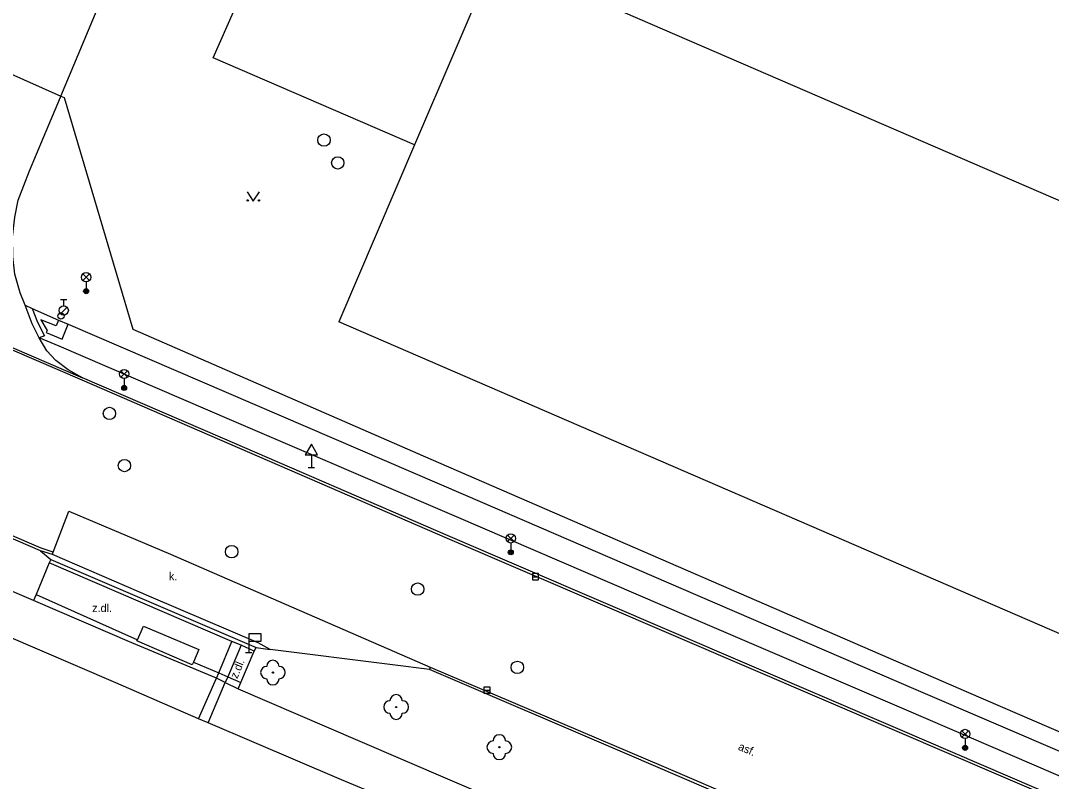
# Model space of a CAD drawing. Extents: x -596024 to -594475, y -1163820 to -1161957.
# Drawn here: x -594764.6 to -594681.4, y -1162602.7 to -1162541.3 of the extents above; entities that cross this region are included whole.
import ezdxf

# ---------------------------------------------------------------- set-up
doc = ezdxf.new("R2010")
doc.units = 0
for name, color, linetype in [('Level 10', 7, 'Continuous'), ('Level 11', 7, 'Continuous'), ('Level 22', 7, 'Continuous'), ('Level 27', 7, 'Continuous'), ('Level 28', 7, 'Continuous'), ('Level 33', 7, 'Continuous'), ('Level 34', 7, 'Continuous'), ('Level 36', 7, 'Continuous'), ('Level 40', 7, 'Continuous'), ('Level 5', 7, 'Continuous'), ('Level 7', 7, 'Continuous')]:
    doc.layers.add(name, color=color, linetype=linetype)

msp = doc.modelspace()

# ---------------------------------------------------------------- linework, layer by layer
at = {"layer": 'Level 10'}
for points in [[(-594764.2, -1162564.25), (-594764.59, -1162563.24), (-594765.02, -1162561.73), (-594765.19, -1162560.3), (-594765.21, -1162558.74), (-594765.02, -1162557.13), (-594764.74, -1162555.75), (-594763.84, -1162553.4), (-594762.71, -1162550.71), (-594761.34, -1162547.45), (-594761.3, -1162547.37)], [(-594763.07, -1162566.87), (-594763.62, -1162565.74), (-594764.2, -1162564.25)], [(-594762.95, -1162584.06), (-594768.76, -1162581.57), (-594778.65, -1162577.35), (-594781.44, -1162576.16), (-594785.69, -1162574.35), (-594802.83, -1162567.05), (-594807.06, -1162565.28)], [(-594759.55, -1162570.1), (-594760.73, -1162569.46), (-594761.72, -1162568.7), (-594762.45, -1162567.92), (-594763.07, -1162566.87)], [(-594548, -1162678.06), (-594551.53, -1162673.38), (-594555.77, -1162668.36), (-594561.01, -1162662.87), (-594566.52, -1162657.88), (-594571.13, -1162654.23), (-594574.38, -1162651.9), (-594577.98, -1162649.53), (-594580.87, -1162647.82), (-594584.56, -1162645.79), (-594589.75, -1162643.3), (-594617.86, -1162631.14), (-594655.6, -1162614.88), (-594693.79, -1162598.45), (-594730.07, -1162582.86), (-594748.26, -1162574.97), (-594759.55, -1162570.1)], [(-594761.98, -1162584.38), (-594762.95, -1162584.06)], [(-594744.43, -1162592.04), (-594745.38, -1162591.5), (-594754.03, -1162587.81), (-594761.98, -1162584.38)], [(-594731.57, -1162593.65), (-594734.56, -1162593.27), (-594744.43, -1162592.04)], [(-594689.87, -1162611.56), (-594698.07, -1162608.04), (-594715.61, -1162600.49), (-594731.57, -1162593.65)]]:
    msp.add_lwpolyline(points, dxfattribs=at)
at = {"layer": 'Level 11'}
for points in [[(-594761.3, -1162547.37), (-594758.02, -1162539.52), (-594756.75, -1162537.02), (-594755.08, -1162535.43), (-594753.55, -1162534.12), (-594751.23, -1162532.52), (-594748.25, -1162531.07), (-594745.56, -1162529.76), (-594743.31, -1162529.18), (-594742.24, -1162528.9)], [(-594726.27, -1162536.09), (-594732.77, -1162551.3), (-594749.03, -1162544.26), (-594742.24, -1162528.9)], [(-594807.43, -1162537.24), (-594807.91, -1162538.96), (-594808.16, -1162540.46), (-594808.24, -1162542.08), (-594808.09, -1162543.67), (-594807.75, -1162545.17), (-594807.3, -1162546.44), (-594806.49, -1162548.05), (-594805.68, -1162549.23), (-594804.86, -1162550.17), (-594801.36, -1162552.25), (-594787.85, -1162558.12), (-594774.75, -1162563.76), (-594759.62, -1162570.27), (-594730.15, -1162583.04), (-594693.86, -1162598.64), (-594637.82, -1162622.71)], [(-594769.03, -1162543.94), (-594768.86, -1162544.01), (-594761.3, -1162547.37), (-594761.05, -1162547.48)], [(-594732.77, -1162551.3), (-594738.88, -1162565.59)], [(-594787.78, -1162557.95), (-594759.55, -1162570.1)], [(-594761.92, -1162584.18), (-594762.89, -1162583.86), (-594780.8, -1162576.16), (-594785.59, -1162574.1), (-594806.97, -1162565.02), (-594810.59, -1162563.8)], [(-594764.2, -1162564.25), (-594763.63, -1162564.51)], [(-594763.63, -1162564.51), (-594763.19, -1162565.6), (-594762.63, -1162566.72), (-594763.07, -1162566.87)], [(-594763.63, -1162564.51), (-594761.49, -1162565.44)], [(-594659.39, -1162565.05), (-594672.13, -1162594.49), (-594738.88, -1162565.59)], [(-594761.49, -1162565.44), (-594761.69, -1162565.92), (-594762.93, -1162565.41), (-594762.41, -1162566.29), (-594762.5, -1162566.44), (-594761.19, -1162566.98), (-594760.71, -1162565.78)], [(-594761.49, -1162565.44), (-594760.71, -1162565.78)], [(-594760.71, -1162565.78), (-594728.67, -1162579.59), (-594709.93, -1162587.67), (-594692.34, -1162595.26), (-594673.71, -1162603.27), (-594672.49, -1162603.77), (-594658.72, -1162609.72), (-594654.41, -1162611.49), (-594639.36, -1162618.01), (-594638.02, -1162614.88)], [(-594542.36, -1162683.09), (-594546.18, -1162677.82), (-594549.97, -1162672.7), (-594554.75, -1162667.32), (-594558.7, -1162663.05), (-594564.46, -1162657.42), (-594570.53, -1162652.64), (-594573.97, -1162650.2), (-594579, -1162646.99), (-594583.78, -1162644.35), (-594588.95, -1162641.84), (-594601.81, -1162636.27), (-594619.14, -1162628.81), (-594636.99, -1162621.1), (-594655.59, -1162613.05), (-594659.54, -1162611.44), (-594673.3, -1162605.5), (-594674.42, -1162604.99), (-594693.09, -1162596.94), (-594710.64, -1162589.4), (-594729.39, -1162581.33), (-594747.52, -1162573.55), (-594761.45, -1162567.56), (-594763.07, -1162566.87)], [(-594763.52, -1162588.09), (-594770.26, -1162585.2), (-594780.17, -1162580.93), (-594783.08, -1162579.68), (-594787.12, -1162577.94), (-594804.43, -1162570.54), (-594806.78, -1162569.54)], [(-594750.2, -1162597.64), (-594756.88, -1162594.73), (-594771.86, -1162588.3), (-594781.29, -1162584.26), (-594784.37, -1162582.94), (-594788.45, -1162581.19), (-594805.78, -1162573.78), (-594808.2, -1162572.74)], [(-594761.92, -1162584.18), (-594760.66, -1162580.88), (-594752.45, -1162584.34), (-594731.51, -1162593.45)], [(-594762.95, -1162584.06), (-594762.12, -1162584.76)], [(-594761.98, -1162584.38), (-594761.92, -1162584.18)], [(-594762.25, -1162585.03), (-594763.31, -1162587.6)], [(-594762.12, -1162584.76), (-594762.25, -1162585.03)], [(-594747.51, -1162591.38), (-594762.25, -1162585.03)], [(-594762.12, -1162584.76), (-594745.56, -1162591.88)], [(-594763.31, -1162587.6), (-594763.52, -1162588.09)], [(-594763.31, -1162587.6), (-594755.13, -1162591.25)], [(-594748.75, -1162594.35), (-594755.58, -1162591.5), (-594763.52, -1162588.09)], [(-594755.13, -1162591.25), (-594754.64, -1162590.14), (-594750.17, -1162592.04), (-594750.62, -1162593.06)], [(-594750.62, -1162593.06), (-594750.71, -1162593.27), (-594755.17, -1162591.35), (-594755.13, -1162591.25)], [(-594748.57, -1162593.93), (-594747.51, -1162591.38)], [(-594746.75, -1162591.69), (-594747.84, -1162594.24)], [(-594746.75, -1162591.69), (-594747.51, -1162591.38)], [(-594745.7, -1162592.16), (-594746.75, -1162591.69)], [(-594745.7, -1162592.16), (-594745.56, -1162591.88)], [(-594745.56, -1162591.88), (-594744.43, -1162592.04)], [(-594746.78, -1162594.69), (-594745.7, -1162592.16)], [(-594750.62, -1162593.06), (-594748.57, -1162593.93)], [(-594731.51, -1162593.45), (-594731.57, -1162593.65)], [(-594731.51, -1162593.45), (-594712.68, -1162601.48), (-594679.47, -1162615.75), (-594642.1, -1162631.83), (-594623.67, -1162639.79), (-594606.49, -1162647.2), (-594589.45, -1162654.77), (-594588.02, -1162655.56), (-594585.64, -1162656.89), (-594581.84, -1162659.23), (-594579.03, -1162661.16), (-594576.4, -1162663.05), (-594573.78, -1162665.11), (-594571.57, -1162667), (-594567.19, -1162671.07), (-594563.84, -1162674.57), (-594561.52, -1162677.27), (-594559.43, -1162679.87), (-594556.51, -1162684.02), (-594555.42, -1162685.84), (-594554.69, -1162687.42), (-594554.12, -1162689.12), (-594553.77, -1162690.82), (-594553.58, -1162692.52)], [(-594750.2, -1162597.64), (-594748.75, -1162594.35)], [(-594748.75, -1162594.35), (-594748.57, -1162593.93)], [(-594748.04, -1162594.71), (-594748.75, -1162594.35)], [(-594748.57, -1162593.93), (-594747.84, -1162594.24)], [(-594747.84, -1162594.24), (-594748.04, -1162594.71)], [(-594747.84, -1162594.24), (-594746.78, -1162594.69)], [(-594749.43, -1162597.96), (-594748.04, -1162594.71)], [(-594748.04, -1162594.71), (-594747.01, -1162595.22)], [(-594747.01, -1162595.22), (-594746.78, -1162594.69)], [(-594747.01, -1162595.22), (-594737.37, -1162599.36), (-594718.66, -1162607.41), (-594701.17, -1162614.94), (-594681.49, -1162623.16)], [(-594749.43, -1162597.96), (-594750.2, -1162597.64)], [(-594735.31, -1162603.97), (-594738.67, -1162602.56), (-594749.43, -1162597.96)]]:
    msp.add_lwpolyline(points, dxfattribs=at)
at = {"layer": 'Level 22'}
for centre in [(-594744.2, -1162593.9), (-594734.26, -1162596.68), (-594725.93, -1162599.92)]:
    msp.add_circle(centre, 0.05, dxfattribs=at)
for centre, start, end in [((-594744.7, -1162593.9), 90, 270), ((-594744.2, -1162593.4), 0, 180), ((-594743.7, -1162593.9), 270, 90), ((-594744.2, -1162594.4), 180, 0), ((-594734.26, -1162596.18), 0, 180), ((-594734.76, -1162596.68), 90, 270), ((-594733.76, -1162596.68), 270, 90), ((-594734.26, -1162597.18), 180, 0), ((-594725.93, -1162599.42), 0, 180), ((-594726.43, -1162599.92), 90, 270), ((-594725.43, -1162599.92), 270, 90), ((-594725.93, -1162600.42), 180, 0)]:
    msp.add_arc(centre, 0.5, start, end, dxfattribs=at)
at = {"layer": 'Level 27'}
for p, q in [((-594723.27, -1162586.16), (-594722.77, -1162586.16)), ((-594727.18, -1162595.32), (-594726.68, -1162595.32))]:
    msp.add_line(p, q, dxfattribs=at)
for points in [[(-594723.27, -1162586.41), (-594722.77, -1162586.41), (-594722.77, -1162585.91), (-594723.27, -1162585.91)], [(-594727.18, -1162595.57), (-594726.68, -1162595.57), (-594726.68, -1162595.07), (-594727.18, -1162595.07)]]:
    msp.add_lwpolyline(points, close=True, dxfattribs=at)
for centre in [(-594740.08, -1162550.91), (-594738.97, -1162552.75), (-594757.39, -1162572.98), (-594756.18, -1162577.19), (-594747.53, -1162584.14), (-594732.52, -1162587.16), (-594724.48, -1162593.48)]:
    msp.add_circle(centre, 0.5, dxfattribs=at)
at = {"layer": 'Level 28'}
for p, q in [((-594761.338, -1162564.932), (-594760.808, -1162564.402)), ((-594761.33, -1162563.785), (-594760.83, -1162563.785)), ((-594761.08, -1162564.285), (-594761.08, -1162563.785))]:
    msp.add_line(p, q, dxfattribs=at)
for centre, radius in [((-594761.08, -1162564.66), 0.375), ((-594761.3, -1162565.11), 0.25)]:
    msp.add_circle(centre, radius, dxfattribs=at)
at = {"layer": 'Level 33'}
for p, q in [((-594759.535, -1162562.25), (-594759.005, -1162561.72)), ((-594759.535, -1162561.72), (-594759.005, -1162562.25)), ((-594759.27, -1162562.36), (-594759.27, -1162563.11)), ((-594756.465, -1162570.06), (-594755.935, -1162569.53)), ((-594756.465, -1162569.53), (-594755.935, -1162570.06)), ((-594756.2, -1162570.17), (-594756.2, -1162570.92)), ((-594725.275, -1162583.33), (-594724.745, -1162582.8)), ((-594725.275, -1162582.8), (-594724.745, -1162583.33)), ((-594725.01, -1162583.44), (-594725.01, -1162584.19)), ((-594688.625, -1162599.12), (-594688.095, -1162598.59)), ((-594688.625, -1162598.59), (-594688.095, -1162599.12)), ((-594688.36, -1162599.23), (-594688.36, -1162599.98))]:
    msp.add_line(p, q, dxfattribs=at)
for centre, radius in [((-594759.27, -1162561.985), 0.375), ((-594759.27, -1162563.11), 0.2), ((-594759.27, -1162563.11), 0.145), ((-594759.27, -1162563.11), 0.0876), ((-594756.2, -1162569.795), 0.375), ((-594756.2, -1162570.92), 0.2), ((-594756.2, -1162570.92), 0.145), ((-594756.2, -1162570.92), 0.0876), ((-594725.01, -1162583.065), 0.375), ((-594725.01, -1162584.19), 0.2), ((-594725.01, -1162584.19), 0.145), ((-594725.01, -1162584.19), 0.0876), ((-594688.36, -1162598.855), 0.375), ((-594688.36, -1162599.98), 0.2), ((-594688.36, -1162599.98), 0.145), ((-594688.36, -1162599.98), 0.0876)]:
    msp.add_circle(centre, radius, dxfattribs=at)
at = {"layer": 'Level 34'}
for p, q in [((-594741.1, -1162576.332), (-594741.1, -1162577.35)), ((-594741.35, -1162577.35), (-594740.85, -1162577.35)), ((-594746.15, -1162591.37), (-594746.15, -1162592.27)), ((-594746.4, -1162592.27), (-594745.9, -1162592.27))]:
    msp.add_line(p, q, dxfattribs=at)
for points in [[(-594741.6, -1162576.332), (-594740.6, -1162576.332), (-594741.1, -1162575.466)], [(-594746.15, -1162591.37), (-594745.15, -1162591.37), (-594745.15, -1162590.77), (-594746.15, -1162590.77)]]:
    msp.add_lwpolyline(points, close=True, dxfattribs=at)
at = {"layer": 'Level 36'}
msp.add_lwpolyline([(-594746.28, -1162555.08), (-594745.78, -1162555.83), (-594745.28, -1162555.08)], dxfattribs=at)
for centre in [(-594746.23, -1162555.78), (-594745.331, -1162555.78)]:
    msp.add_circle(centre, 0.05, dxfattribs=at)
at = {"layer": 'Level 5'}
msp.add_lwpolyline([(-594659.39, -1162565.05), (-594726.27, -1162536.09)], dxfattribs=at)
at = {"layer": 'Level 7'}
msp.add_lwpolyline([(-594761.05, -1162547.48), (-594755.51, -1162566.17), (-594731.46, -1162576.66), (-594688.08, -1162595.5), (-594672.2, -1162602.36), (-594671.37, -1162600.33)], dxfattribs=at)

# ---------------------------------------------------------------- texts
at = {"layer": 'Level 40'}
for s, p in [('k. ', (-594752.59, -1162586.44)), ('z.dl.', (-594758.78, -1162589.01))]:
    msp.add_text(s, height=0.65, dxfattribs=at).set_placement(p)
for s, rotation, p in [('z.dl.', 67.21, (-594747.08, -1162594.44)), ('asf.', 337, (-594706.72, -1162600.11))]:
    msp.add_text(s, height=0.65, rotation=rotation, dxfattribs=at).set_placement(p)

doc.saveas('drawing.dxf')
